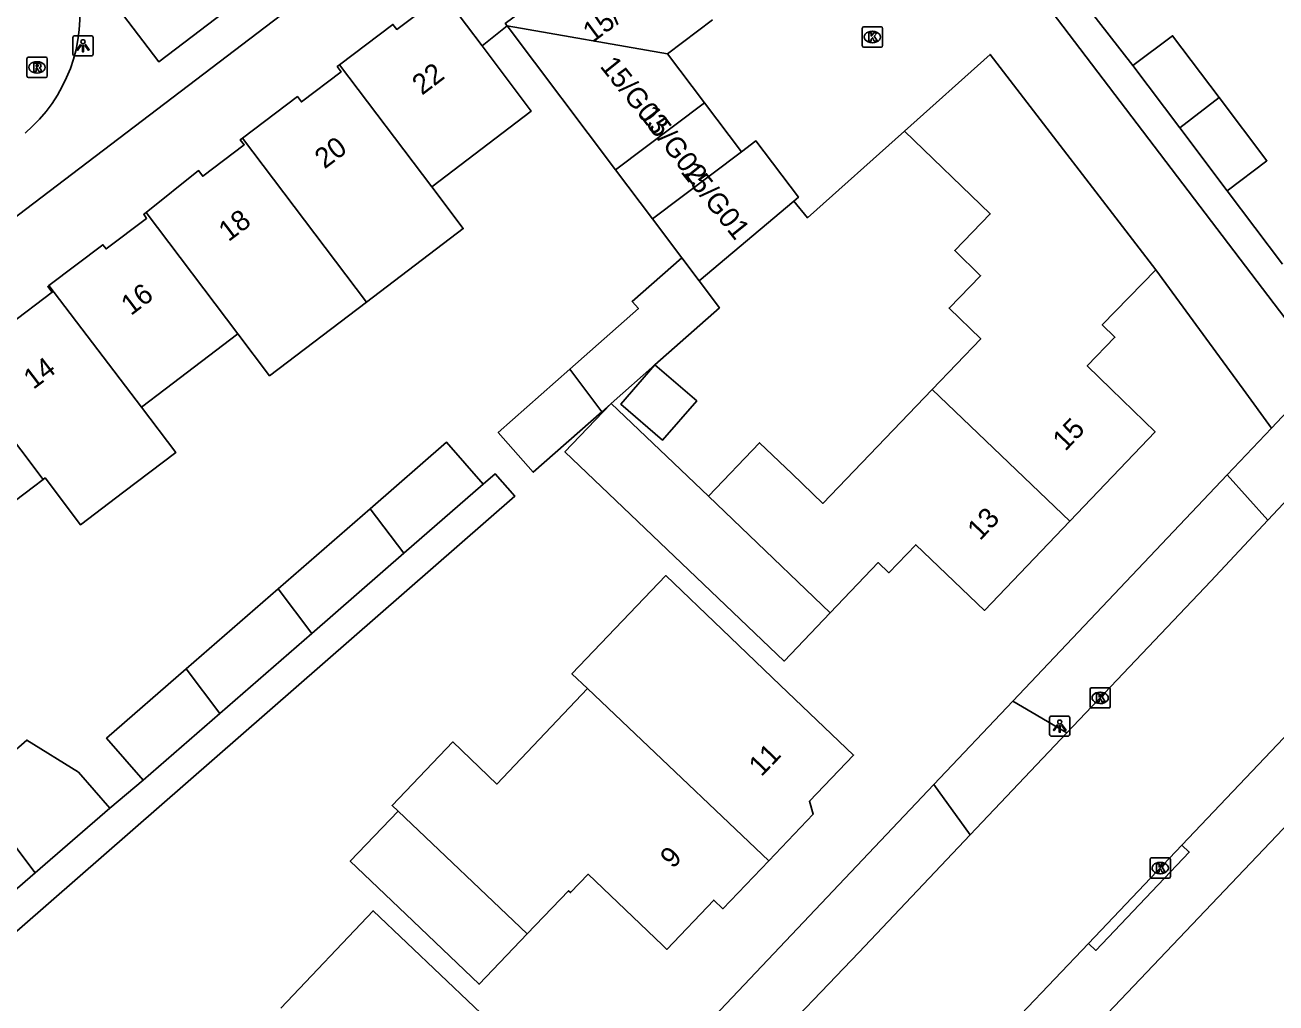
# Model space of a CAD drawing. Extents: x 160037 to 160839, y 385326 to 386441.
# Drawn here: x 160553.3 to 160615, y 385469.7 to 385518 of the extents above; entities that cross this region are included whole.
import ezdxf

# ---------------------------------------------------------------- set-up
doc = ezdxf.new("R2010")
doc.units = 0
for name, color, linetype in [('IMGEO_Kolk', 7, 'Continuous'), ('IMGEO_Lichtpunt', 7, 'Continuous'), ('IMGEO_Muur', 7, 'Continuous'), ('IMGEO_Pand', 7, 'Continuous'), ('IMGEO_Pand_nummerreeks', 7, 'Continuous'), ('IMGEO_Rijbaan_lokaal_gesloten', 7, 'Continuous'), ('IMGEO_Rijbaan_lokaal_open', 7, 'Continuous'), ('IMGEO_Rioolput', 7, 'Continuous'), ('IMGEO_Voetpad_open', 7, 'Continuous')]:
    doc.layers.add(name, color=color, linetype=linetype)

msp = doc.modelspace()

# ---------------------------------------------------------------- linework, layer by layer
at = {"layer": 'IMGEO_Kolk'}
for p, q in [((160594.678, 385517.866), (160595.53, 385517.866)), ((160594.603, 385516.94), (160594.603, 385517.792)), ((160595.091, 385517.646), (160595.116, 385517.646)), ((160595.604, 385517.792), (160595.604, 385516.94)), ((160595.53, 385516.866), (160594.678, 385516.866)), ((160595.114, 385517.086), (160595.089, 385517.086)), ((160605.838, 385484.352), (160605.838, 385485.204)), ((160605.913, 385485.278), (160606.765, 385485.278)), ((160606.839, 385485.204), (160606.839, 385484.352)), ((160606.326, 385485.058), (160606.351, 385485.058)), ((160606.765, 385484.278), (160605.913, 385484.278)), ((160606.349, 385484.498), (160606.324, 385484.498)), ((160608.799, 385475.961), (160608.799, 385476.813)), ((160608.874, 385476.887), (160609.726, 385476.887)), ((160609.287, 385476.667), (160609.312, 385476.667)), ((160609.8, 385476.813), (160609.8, 385475.961)), ((160609.726, 385475.887), (160608.874, 385475.887)), ((160609.31, 385476.107), (160609.285, 385476.107))]:
    msp.add_line(p, q, dxfattribs=at)
for points in [[(160594.678, 385517.866), (160595.53, 385517.866)], [(160594.603, 385516.94), (160594.603, 385517.792)], [(160594.924, 385517.566), (160595.047, 385517.566), (160595.047, 385517.415), (160595.177, 385517.566), (160595.341, 385517.566), (160595.195, 385517.415), (160595.348, 385517.166), (160595.196, 385517.166), (160595.111, 385517.33), (160595.047, 385517.263), (160595.047, 385517.166), (160594.924, 385517.166), (160594.924, 385517.566)], [(160595.604, 385517.792), (160595.604, 385516.94)], [(160595.53, 385516.866), (160594.678, 385516.866)], [(160605.838, 385484.352), (160605.838, 385485.204)], [(160605.913, 385485.278), (160606.765, 385485.278)], [(160606.839, 385485.204), (160606.839, 385484.352)], [(160606.159, 385484.978), (160606.282, 385484.978), (160606.282, 385484.827), (160606.412, 385484.978), (160606.576, 385484.978), (160606.43, 385484.827), (160606.583, 385484.578), (160606.431, 385484.578), (160606.346, 385484.742), (160606.282, 385484.675), (160606.282, 385484.578), (160606.159, 385484.578), (160606.159, 385484.978)], [(160606.765, 385484.278), (160605.913, 385484.278)], [(160608.799, 385475.961), (160608.799, 385476.813)], [(160608.874, 385476.887), (160609.726, 385476.887)], [(160609.12, 385476.587), (160609.243, 385476.587), (160609.243, 385476.436), (160609.373, 385476.587), (160609.537, 385476.587), (160609.391, 385476.436), (160609.544, 385476.187), (160609.392, 385476.187), (160609.307, 385476.351), (160609.243, 385476.284), (160609.243, 385476.187), (160609.12, 385476.187), (160609.12, 385476.587)], [(160609.8, 385476.813), (160609.8, 385475.961)], [(160609.726, 385475.887), (160608.874, 385475.887)]]:
    msp.add_lwpolyline(points, dxfattribs=at)
for centre, start, end in [((160594.68, 385517.79), 91.55205, 178.44795), ((160594.68, 385517.79), 91.55205, 178.44795), ((160595.528, 385517.79), 1.55205, 88.44795), ((160595.528, 385517.79), 1.55205, 88.44795), ((160594.68, 385516.942), 181.55205, 268.44795), ((160594.68, 385516.942), 181.55205, 268.44795), ((160595.528, 385516.942), 271.55205, 358.44795), ((160595.528, 385516.942), 271.55205, 358.44795), ((160605.915, 385485.202), 91.55205, 178.44795), ((160605.915, 385485.202), 91.55205, 178.44795), ((160606.763, 385485.202), 1.55205, 88.44795), ((160606.763, 385485.202), 1.55205, 88.44795), ((160605.915, 385484.354), 181.55205, 268.44795), ((160605.915, 385484.354), 181.55205, 268.44795), ((160606.763, 385484.354), 271.55205, 358.44795), ((160606.763, 385484.354), 271.55205, 358.44795), ((160608.876, 385476.811), 91.55205, 178.44795), ((160608.876, 385476.811), 91.55205, 178.44795), ((160609.724, 385476.811), 1.55205, 88.44795), ((160609.724, 385476.811), 1.55205, 88.44795), ((160608.876, 385475.963), 181.55205, 268.44795), ((160608.876, 385475.963), 181.55205, 268.44795), ((160609.724, 385475.963), 271.55205, 358.44795), ((160609.724, 385475.963), 271.55205, 358.44795)]:
    msp.add_arc(centre, 0.0765, start, end, dxfattribs=at)
for centre, major_axis, ratio, start_param, end_param in [((160595.09, 385517.366), (-0.387, 0.002), 0.722429, 4.712389, 7.853982), ((160595.115, 385517.366), (-0.39, 0.002), 0.717154, 1.570796, 4.712389), ((160606.325, 385484.778), (-0.387, 0.002), 0.722429, 4.712389, 7.853982), ((160606.35, 385484.778), (-0.39, 0.002), 0.717154, 1.570796, 4.712389), ((160609.286, 385476.387), (-0.387, 0.002), 0.722429, 4.712389, 7.853982), ((160609.311, 385476.387), (-0.39, 0.002), 0.717154, 1.570796, 4.712389)]:
    msp.add_ellipse(centre, major_axis=major_axis, ratio=ratio, start_param=start_param, end_param=end_param, dxfattribs=at)
at = {"layer": 'IMGEO_Lichtpunt'}
for p, q in [((160555.669, 385517.334), (160555.669, 385516.527)), ((160555.669, 385517.334), (160555.669, 385516.527)), ((160556.571, 385517.429), (160555.763, 385517.429)), ((160556.571, 385517.429), (160555.763, 385517.429)), ((160556.665, 385516.527), (160556.665, 385517.334)), ((160556.665, 385516.527), (160556.665, 385517.334)), ((160555.763, 385516.433), (160556.571, 385516.433)), ((160555.763, 385516.433), (160556.571, 385516.433)), ((160603.844, 385483.788), (160603.844, 385482.981)), ((160603.844, 385483.788), (160603.844, 385482.981)), ((160604.746, 385483.883), (160603.938, 385483.883)), ((160604.746, 385483.883), (160603.938, 385483.883)), ((160604.84, 385482.981), (160604.84, 385483.788)), ((160604.84, 385482.981), (160604.84, 385483.788)), ((160603.938, 385482.887), (160604.746, 385482.887)), ((160603.938, 385482.887), (160604.746, 385482.887))]:
    msp.add_line(p, q, dxfattribs=at)
for points in [[(160556.043, 385516.998), (160556.082, 385516.97), (160555.894, 385516.708), (160555.856, 385516.735), (160556.043, 385516.998)], [(160556.145, 385516.95), (160556.192, 385516.95), (160556.192, 385516.628), (160556.145, 385516.628), (160556.145, 385516.95)], [(160556.255, 385516.97), (160556.293, 385516.997), (160556.48, 385516.735), (160556.441, 385516.707), (160556.255, 385516.97)], [(160604.218, 385483.452), (160604.257, 385483.424), (160604.069, 385483.162), (160604.031, 385483.189), (160604.218, 385483.452)], [(160604.32, 385483.404), (160604.367, 385483.404), (160604.367, 385483.082), (160604.32, 385483.082), (160604.32, 385483.404)], [(160604.43, 385483.424), (160604.468, 385483.451), (160604.655, 385483.189), (160604.616, 385483.161), (160604.43, 385483.424)]]:
    msp.add_lwpolyline(points, dxfattribs=at)
for centre in [(160556.168, 385517.132), (160604.343, 385483.586)]:
    msp.add_circle(centre, 0.0994, dxfattribs=at)
for centre, start, end in [((160555.763, 385517.334), 90, 180), ((160555.763, 385517.334), 90, 180), ((160556.571, 385517.334), 0, 90), ((160556.571, 385517.334), 0, 90), ((160555.763, 385516.527), 180, 270), ((160555.763, 385516.527), 180, 270), ((160556.571, 385516.527), 270, 0), ((160556.571, 385516.527), 270, 360), ((160603.938, 385483.788), 90, 180), ((160603.938, 385483.788), 90, 180), ((160604.746, 385483.788), 0, 90), ((160604.746, 385483.788), 0, 90), ((160603.938, 385482.981), 180, 270), ((160603.938, 385482.981), 180, 270), ((160604.746, 385482.981), 270, 0), ((160604.746, 385482.981), 270, 360)]:
    msp.add_arc(centre, 0.0946, start, end, dxfattribs=at)
at = {"layer": 'IMGEO_Muur'}
msp.add_lwpolyline([(160591.898, 385508.456), (160596.685, 385512.731)], dxfattribs=at)
at = {"layer": 'IMGEO_Pand'}
for points in [[(160573.711, 385519.753), (160573.481, 385519.578), (160573.696, 385519.293), (160571.644, 385517.741), (160571.457, 385517.988), (160568.822, 385515.994)], [(160573.711, 385519.753), (160574.311, 385518.961), (160575.852, 385516.923)], [(160577.082, 385517.915), (160576.998, 385518.026), (160578.995, 385519.532)], [(160577.082, 385517.915), (160582.436, 385510.815)], [(160584.994, 385516.539), (160577.082, 385517.915)], [(160584.994, 385516.539), (160587.21, 385518.21)], [(160612.213, 385514.38), (160609.911, 385517.431), (160607.952, 385515.954)], [(160573.367, 385509.982), (160578.28, 385513.715), (160575.852, 385516.923)], [(160564.031, 385512.38), (160566.741, 385514.43), (160566.939, 385514.168), (160568.9, 385515.651), (160568.706, 385515.907), (160568.822, 385515.994)], [(160568.822, 385515.994), (160573.367, 385509.982)], [(160586.818, 385514.12), (160584.994, 385516.539)], [(160609.089, 385505.891), (160600.911, 385516.505), (160596.685, 385512.731)], [(160610.26, 385512.895), (160607.952, 385515.954)], [(160612.213, 385514.38), (160610.26, 385512.895)], [(160612.609, 385509.782), (160614.567, 385511.26), (160612.213, 385514.38)], [(160586.818, 385514.12), (160582.436, 385510.815)], [(160588.643, 385511.701), (160586.818, 385514.12)], [(160564.031, 385512.38), (160563.928, 385512.302), (160564.119, 385512.049), (160562.076, 385510.503), (160561.869, 385510.778), (160559.278, 385508.719)], [(160570.148, 385504.292), (160564.031, 385512.38)], [(160598.045, 385499.979), (160600.449, 385502.486), (160598.889, 385503.995), (160600.439, 385505.597), (160599.163, 385506.832), (160600.913, 385508.641), (160596.685, 385512.731)], [(160612.609, 385509.782), (160610.26, 385512.895)], [(160588.643, 385511.701), (160584.26, 385508.395)], [(160591.223, 385509.273), (160591.454, 385509.467), (160589.361, 385512.243), (160588.643, 385511.701)], [(160582.436, 385510.815), (160584.26, 385508.395)], [(160573.367, 385509.982), (160574.926, 385507.921), (160570.148, 385504.292)], [(160591.223, 385509.273), (160586.56, 385505.346)], [(160559.278, 385508.719), (160559.163, 385508.628), (160559.302, 385508.424), (160557.309, 385506.917), (160557.153, 385507.123), (160554.488, 385505.105)], [(160559.278, 385508.719), (160563.812, 385502.723)], [(160584.26, 385508.395), (160585.702, 385506.483)], [(160585.702, 385506.483), (160583.254, 385504.321), (160583.563, 385503.972), (160580.175, 385500.979)], [(160585.702, 385506.483), (160586.56, 385505.346)], [(160604.844, 385493.492), (160609.051, 385497.898), (160606.886, 385500), (160605.699, 385501.153), (160607.065, 385502.559), (160606.441, 385503.165), (160609.089, 385505.891)], [(160554.488, 385505.105), (160554.432, 385505.063), (160554.65, 385504.777), (160552.523, 385503.167), (160552.299, 385503.464), (160549.696, 385501.494)], [(160559.052, 385499.107), (160554.488, 385505.105)], [(160586.56, 385505.346), (160587.562, 385504.018), (160584.381, 385501.208)], [(160563.812, 385502.723), (160565.369, 385500.662), (160570.148, 385504.292)], [(160559.052, 385499.107), (160560.227, 385500), (160563.812, 385502.723)], [(160549.696, 385501.494), (160550.826, 385500), (160554.196, 385495.543)], [(160584.381, 385501.208), (160582.221, 385499.3)], [(160584.381, 385501.208), (160586.439, 385499.419), (160584.751, 385497.478), (160582.693, 385499.267), (160584.381, 385501.208)], [(160581.755, 385498.889), (160578.377, 385495.903), (160576.647, 385497.861), (160580.175, 385500.979)], [(160580.175, 385500.979), (160580.915, 385500), (160581.755, 385498.889)], [(160587.02, 385494.719), (160589.536, 385497.354), (160591.146, 385495.818), (160592.666, 385494.367), (160598.045, 385499.979)], [(160604.844, 385493.492), (160598.045, 385499.979)], [(160554.196, 385495.543), (160554.298, 385495.62), (160556.04, 385493.315), (160558.184, 385494.936), (160560.743, 385496.87), (160559.052, 385499.107)], [(160582.18, 385499.264), (160579.941, 385496.911), (160587.132, 385490.046), (160590.749, 385486.594), (160593.019, 385488.971)], [(160581.755, 385498.889), (160582.18, 385499.264)], [(160582.18, 385499.264), (160582.221, 385499.3)], [(160582.221, 385499.3), (160587.02, 385494.719)], [(160570.327, 385494.106), (160574.095, 385497.388), (160575.901, 385495.314)], [(160554.196, 385495.543), (160549.411, 385491.925)], [(160575.901, 385495.314), (160571.99, 385491.907)], [(160593.019, 385488.971), (160588.63, 385493.182), (160587.02, 385494.719)], [(160565.793, 385490.156), (160570.327, 385494.106)], [(160571.99, 385491.907), (160570.327, 385494.106)], [(160593.019, 385488.971), (160595.386, 385491.451), (160595.918, 385490.944), (160597.24, 385492.329), (160600.638, 385489.086), (160604.844, 385493.492)], [(160571.99, 385491.907), (160567.456, 385487.958)], [(160589.992, 385476.745), (160592.185, 385479.038), (160591.999, 385479.677), (160594.175, 385481.954), (160590.562, 385485.41), (160587.699, 385488.147), (160584.914, 385490.809), (160580.284, 385485.968), (160581.059, 385485.232)], [(160561.257, 385486.206), (160565.793, 385490.156)], [(160565.793, 385490.156), (160567.456, 385487.958)], [(160567.456, 385487.958), (160562.92, 385484.007)], [(160559.141, 385480.716), (160557.335, 385482.789), (160561.257, 385486.206)], [(160561.257, 385486.206), (160562.92, 385484.007)], [(160581.059, 385485.232), (160576.587, 385480.525), (160574.411, 385482.606), (160571.414, 385479.472), (160571.707, 385479.193)], [(160589.992, 385476.745), (160583.077, 385483.315), (160581.059, 385485.232)], [(160562.92, 385484.007), (160559.141, 385480.716)], [(160557.485, 385479.332), (160555.938, 385481.121), (160553.405, 385482.699), (160550.66, 385480.323), (160551.612, 385479.064)], [(160551.612, 385479.064), (160553.813, 385476.155)], [(160553.813, 385476.155), (160557.485, 385479.332)], [(160571.707, 385479.193), (160569.352, 385476.73), (160572.091, 385474.111), (160575.704, 385470.655), (160578.076, 385473.135)], [(160571.707, 385479.193), (160578.076, 385473.135)], [(160578.076, 385473.135), (160580.118, 385475.27), (160580.219, 385475.173), (160581.087, 385476.08), (160584.743, 385472.584), (160584.961, 385472.376), (160587.281, 385474.802), (160587.726, 385474.376), (160589.992, 385476.745)], [(160553.813, 385476.155), (160549.945, 385472.81)], [(160565.925, 385469.482), (160570.479, 385474.277), (160575.461, 385469.546), (160579.086, 385466.102), (160574.53, 385461.306)]]:
    msp.add_lwpolyline(points, dxfattribs=at)
at = {"layer": 'IMGEO_Rijbaan_lokaal_gesloten'}
for points in [[(160614.612, 385493.536), (160619.931, 385499.217)], [(160628.702, 385496.816), (160623.258, 385491.075), (160610.371, 385477.516)], [(160604.697, 385483.047), (160611.8, 385490.533), (160614.612, 385493.536)], [(160599.93, 385478.023), (160604.697, 385483.047)], [(160589.589, 385467.158), (160594.428, 385472.224), (160599.93, 385478.023)], [(160610.371, 385477.516), (160605.761, 385472.666)], [(160605.761, 385472.666), (160595.802, 385462.217)]]:
    msp.add_lwpolyline(points, dxfattribs=at)
at = {"layer": 'IMGEO_Rijbaan_lokaal_open'}
for points in [[(160598.052, 385526.385), (160617.43, 385500.901)], [(160596.685, 385512.731), (160591.898, 385508.456), (160591.223, 385509.273)], [(160614.794, 385498.083), (160613.393, 385500), (160609.089, 385505.891)], [(160614.794, 385498.083), (160616.603, 385500), (160617.43, 385500.901)]]:
    msp.add_lwpolyline(points, dxfattribs=at)
msp.add_arc((160548.356, 385518.475), 7.663, 310.2608, 9.15579, dxfattribs=at)
at = {"layer": 'IMGEO_Rioolput'}
for p, q in [((160553.4, 385515.444), (160553.4, 385516.296)), ((160553.475, 385516.37), (160554.327, 385516.37)), ((160553.888, 385516.15), (160553.913, 385516.15)), ((160554.401, 385516.296), (160554.401, 385515.444)), ((160554.327, 385515.37), (160553.475, 385515.37)), ((160553.911, 385515.59), (160553.886, 385515.59))]:
    msp.add_line(p, q, dxfattribs=at)
for points in [[(160553.4, 385515.444), (160553.4, 385516.296)], [(160553.475, 385516.37), (160554.327, 385516.37)], [(160553.989, 385516.068), (160553.737, 385516.07), (160553.737, 385515.67)], [(160553.915, 385515.989), (160553.861, 385515.989), (160553.861, 385515.908)], [(160554.401, 385516.296), (160554.401, 385515.444)], [(160554.327, 385515.37), (160553.475, 385515.37)], [(160553.737, 385515.67), (160553.861, 385515.67), (160553.861, 385515.832), (160553.872, 385515.832)], [(160553.861, 385515.908), (160553.913, 385515.908)], [(160553.919, 385515.803), (160553.99, 385515.67), (160554.13, 385515.67), (160554.065, 385515.796)]]:
    msp.add_lwpolyline(points, dxfattribs=at)
for centre, radius, start, end in [((160553.477, 385516.294), 0.0765, 91.55205, 178.44795), ((160553.477, 385516.294), 0.0765, 91.55205, 178.44795), ((160553.921, 385515.893), 0.0964, 77.00612, 93.18647), ((160553.935, 385515.95), 0.0378, 276.66336, 79.67722), ((160553.988, 385515.958), 0.109, 350.36119, 89.41601), ((160554.325, 385516.294), 0.0765, 1.55205, 88.44795), ((160554.325, 385516.294), 0.0765, 1.55205, 88.44795), ((160553.477, 385515.446), 0.0765, 181.55205, 268.44795), ((160553.477, 385515.446), 0.0765, 181.55205, 268.44795), ((160553.871, 385515.779), 0.0533, 26.02933, 88.69889), ((160553.897, 385516.097), 0.19, 274.7715, 282.96867), ((160553.986, 385515.958), 0.112, 277.58423, 350.98172), ((160553.97, 385515.743), 0.108, 29.51342, 73.79051), ((160554.325, 385515.446), 0.0765, 271.55205, 358.44795), ((160554.325, 385515.446), 0.0765, 271.55205, 358.44795)]:
    msp.add_arc(centre, radius, start, end, dxfattribs=at)
for centre, major_axis, ratio, start_param, end_param in [((160553.887, 385515.87), (-0.387, 0.002), 0.722429, 4.712389, 7.853982), ((160553.912, 385515.87), (-0.39, 0.002), 0.717154, 1.570796, 4.712389)]:
    msp.add_ellipse(centre, major_axis=major_axis, ratio=ratio, start_param=start_param, end_param=end_param, dxfattribs=at)
at = {"layer": 'IMGEO_Voetpad_open'}
for points in [[(160557.575, 385527.255), (160565.545, 385533.053), (160571.624, 385525.07), (160559.912, 385516.141), (160556.323, 385520.867)], [(160516.424, 385480.723), (160537.719, 385496.988), (160572.021, 385523.1), (160574.307, 385520.176), (160573.711, 385519.753)], [(160607.952, 385515.954), (160605.097, 385519.649)], [(160575.852, 385516.923), (160577.082, 385517.915)], [(160615.324, 385506.167), (160612.609, 385509.782)], [(160612.601, 385495.769), (160614.794, 385498.083)], [(160549.116, 385469.982), (160577.466, 385494.718), (160576.496, 385495.832), (160575.901, 385495.314)], [(160602.036, 385484.619), (160612.601, 385495.769)], [(160614.612, 385493.536), (160612.601, 385495.769)], [(160632.604, 385486.891), (160627.873, 385491.477), (160597.731, 385459.782)], [(160598.13, 385480.5), (160602.036, 385484.619)], [(160602.036, 385484.619), (160604.697, 385483.047)], [(160559.141, 385480.716), (160557.485, 385479.332)], [(160587.016, 385468.771), (160598.13, 385480.5)], [(160599.93, 385478.023), (160598.13, 385480.5)], [(160610.371, 385477.516), (160610.733, 385477.171), (160606.122, 385472.321), (160605.761, 385472.666)]]:
    msp.add_lwpolyline(points, dxfattribs=at)

# ---------------------------------------------------------------- texts
at = {"layer": 'IMGEO_Pand_nummerreeks'}
for s, rotation, p in [('15/G04', 36.77719, (160581.302, 385517.06)), ('22', 37.12334, (160572.888, 385514.469)), ('15/G03', 308.60128, (160581.631, 385515.914)), ('15/G02', 307.39994, (160583.579, 385513.514)), ('20', 37.12334, (160568.082, 385510.83)), ('15/G01', 308.6859, (160585.615, 385510.712)), ('18', 37.12334, (160563.343, 385507.244)), ('16', 37.12334, (160558.53, 385503.6)), ('14', 37.12194, (160553.719, 385499.958)), ('15', 46.32696, (160604.617, 385496.904)), ('13', 46.32937, (160600.411, 385492.498)), ('11', 46.11164, (160589.626, 385480.859)), ('9', 46.11164, (160585.258, 385476.319))]:
    msp.add_text(s, height=1, rotation=rotation, dxfattribs=at).set_placement(p)

doc.saveas('drawing.dxf')
